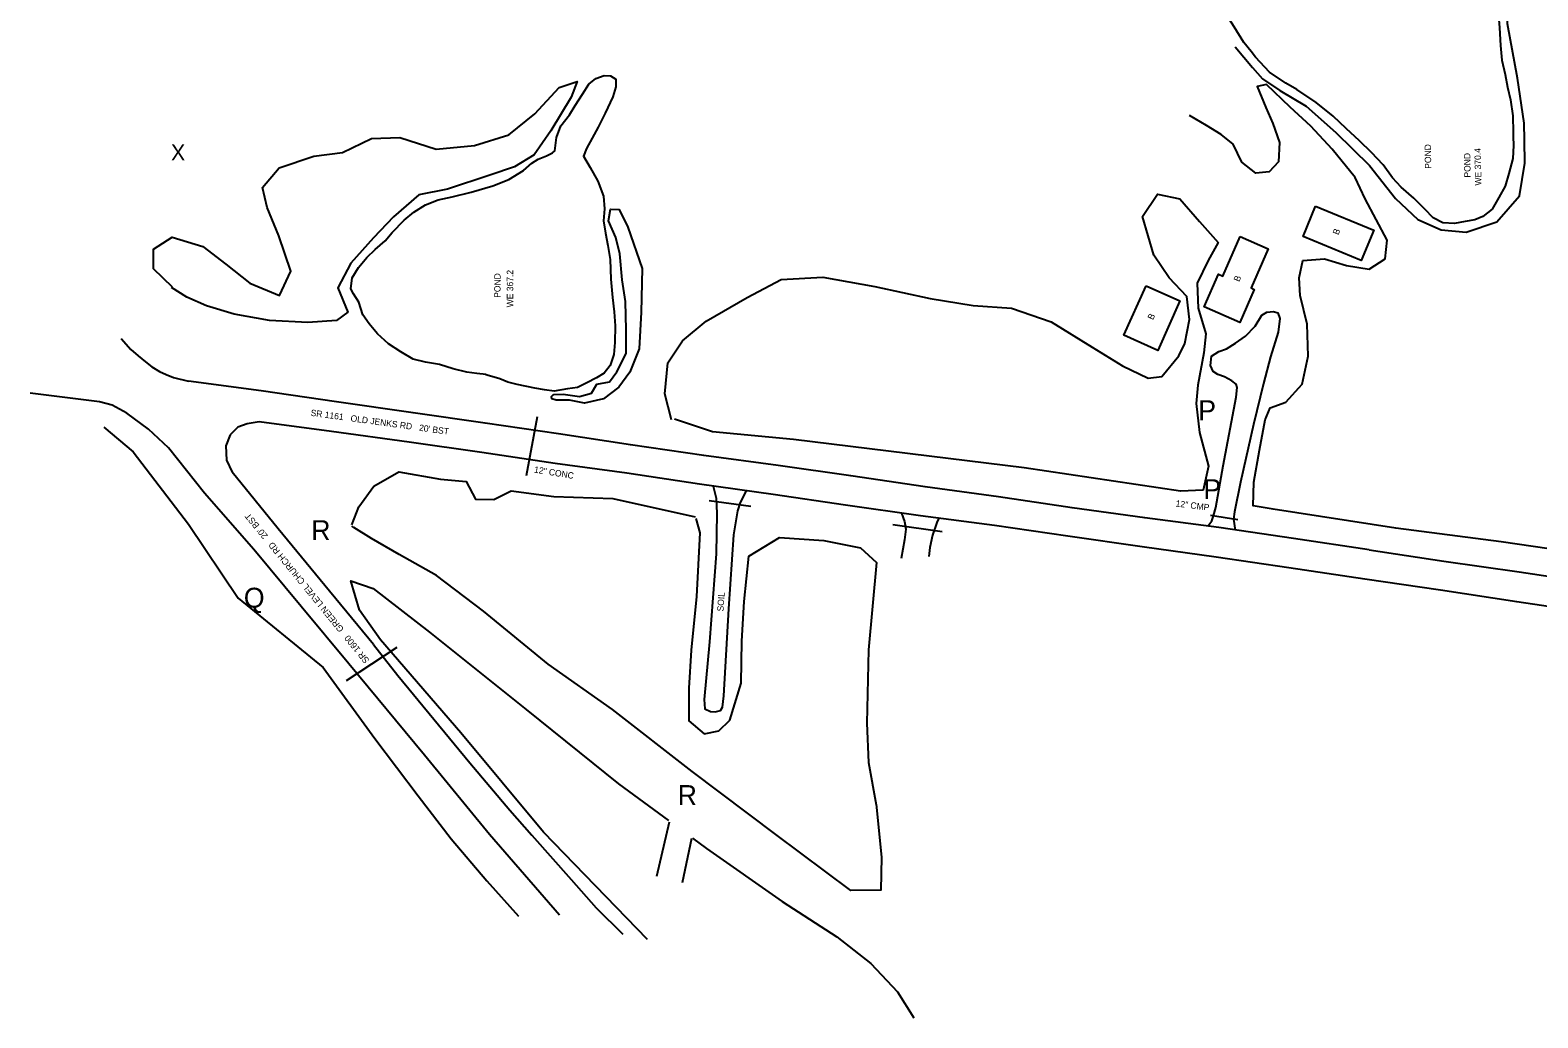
# Model space of a CAD drawing. Extents: x 2030130 to 2036320, y 723205 to 762423.
# Drawn here: x 2030755 to 2031702, y 729402 to 730022 of the extents above; entities that cross this region are included whole.
import ezdxf

# ---------------------------------------------------------------- set-up
doc = ezdxf.new("R2010")
doc.units = 0
for name, color, linetype in [('Draft_Station Labels Major', 7, 'Continuous'), ('Draft_Station Tics Major', 7, 'Continuous'), ('Draft_Station Tics Minor', 7, 'Continuous'), ('Exist Terrain Model Ground Surface', 7, 'Continuous'), ('Old_Level_15', 7, 'Continuous'), ('Old_Level_23', 7, 'Continuous'), ('Old_Level_26', 7, 'Continuous'), ('Old_Level_28', 7, 'Continuous'), ('Prop Alignment Horizontal', 7, 'Continuous'), ('Prop Alignment Vertical', 7, 'Continuous'), ('Prop Horizontal Alignment Ramp', 7, 'Continuous')]:
    doc.layers.add(name, color=color, linetype=linetype)

msp = doc.modelspace()

# ---------------------------------------------------------------- linework, layer by layer
at = {"layer": 'Draft_Station Labels Major'}
for p, q in [((2030798.88, 729788.35), (2030755.39, 729793.89)), ((2030806.92, 729786.36), (2030798.88, 729788.35)), ((2030816.13, 729781.35), (2030806.92, 729786.36)), ((2030829.75, 729771.19), (2030816.13, 729781.35)), ((2030899.22, 729775.93), (2030891.69, 729774.69)), ((2030944.62, 729769.89), (2030899.22, 729775.93)), ((2030842.17, 729759.63), (2030829.75, 729771.19)), ((2030880.95, 729767.77), (2030878.29, 729760.86)), ((2030885.66, 729772.56), (2030880.95, 729767.77)), ((2030891.69, 729774.69), (2030885.66, 729772.56)), ((2030993.35, 729763.05), (2030944.62, 729769.89)), ((2030864.87, 729731.16), (2030842.17, 729759.63)), ((2030878.29, 729760.86), (2030878.68, 729751.88)), ((2031038.93, 729756.57), (2030993.35, 729763.05)), ((2031084.95, 729749.73), (2031038.93, 729756.57)), ((2030878.68, 729751.88), (2030882.12, 729744.36)), ((2031130, 729743.55), (2031084.95, 729749.73)), ((2030911.09, 729708.68), (2030882.12, 729744.36)), ((2031175.57, 729736.64), (2031130, 729743.55)), ((2030895.86, 729695.76), (2030864.87, 729731.16)), ((2031221.86, 729730.16), (2031175.57, 729736.64)), ((2031267.19, 729723.58), (2031221.86, 729730.16)), ((2031314.28, 729716.82), (2031267.19, 729723.58)), ((2030940.31, 729673.06), (2030911.09, 729708.68)), ((2031360.68, 729710.68), (2031314.28, 729716.82)), ((2031406.64, 729704.18), (2031360.68, 729710.68)), ((2031453.43, 729697.44), (2031406.64, 729704.18)), ((2031595.92, 729695.52), (2031548.34, 729702.7)), ((2030925.49, 729659.86), (2030895.86, 729695.76)), ((2031499.72, 729690.82), (2031453.43, 729697.44)), ((2031545.46, 729684.29), (2031499.72, 729690.82)), ((2031593.1, 729677.15), (2031545.46, 729684.29)), ((2030970.85, 729636), (2030940.31, 729673.06)), ((2030955.43, 729623.85), (2030925.49, 729659.86))]:
    msp.add_line(p, q, dxfattribs=at)
for points in [[(2031494.54, 729710.36), (2031497.19, 729713.61), (2031498.24, 729716.84), (2031499.64, 729722.16), (2031504.26, 729748.33), (2031512.43, 729791.36), (2031513.1, 729797.38), (2031512.41, 729799.59), (2031509.75, 729801.7), (2031505.07, 729804.17), (2031500.79, 729805.59), (2031497.88, 729807.43), (2031496.24, 729811.19), (2031496.99, 729817.03), (2031501.44, 729819.98), (2031506.25, 729821.64), (2031512, 729825.28), (2031518.33, 729829.64), (2031524.29, 729835.9), (2031528.54, 729842.84), (2031531.71, 729844.73), (2031535.89, 729845.2), (2031538.58, 729844.4), (2031539.69, 729840.76), (2031538.68, 729832.17), (2031533.99, 729816.59), (2031529.59, 729799.91), (2031523.27, 729774.17), (2031515.17, 729738.07), (2031511.33, 729719.43), (2031510.63, 729714.71), (2031511.76, 729707.94)], [(2030812.61, 729828.11), (2030818.58, 729821.36), (2030823.23, 729817.25), (2030827.74, 729813.46), (2030831.86, 729810.37), (2030836.68, 729807.53), (2030840.77, 729805.64), (2030845.32, 729803.76), (2030854.8, 729801.45)], [(2031548.34, 729702.7), (2031501.41, 729709.44), (2031454.95, 729715.55), (2031409.48, 729721.9), (2031363.09, 729728.82), (2031317.15, 729735.1), (2031270.49, 729741.87), (2031224.91, 729748.52), (2031178.18, 729754.72), (2031132.25, 729761.35), (2031087.01, 729768.32), (2031041.08, 729774.95), (2030995.89, 729781.51), (2030947.77, 729788.52), (2030900.49, 729795.23), (2030854.8, 729801.45)], [(2031184.15, 729735.44), (2031185.96, 729728.01), (2031186.4, 729718.4), (2031185.96, 729693.07), (2031181.78, 729637.67), (2031178.54, 729601.63), (2031178.91, 729595.66), (2031182.32, 729594.04), (2031185.44, 729593.84), (2031188.67, 729594.67), (2031189.93, 729596.78), (2031190.71, 729603.93), (2031193.86, 729658.54), (2031197.17, 729704.96), (2031199.62, 729719.94), (2031201.34, 729725.3), (2031204.99, 729732.52)], [(2031302.29, 729718.54), (2031304.27, 729713.38), (2031305.01, 729708.46), (2031304.22, 729701.82), (2031302.1, 729689.97)], [(2031325.64, 729715.31), (2031324.48, 729712.65), (2031321.77, 729704.81), (2031320.09, 729696.99), (2031319.42, 729691.26)], [(2031595.92, 729695.52), (2031642.75, 729688.46), (2031690.09, 729681.69), (2031737.24, 729674.61), (2031784.05, 729668.19), (2031830.36, 729661.32), (2031877.54, 729655.39), (2031923.27, 729649.02), (2031970.03, 729642.76), (2032018.07, 729635.84)], [(2032316.86, 729616.02), (2032270.47, 729608.33), (2032235.41, 729604.35), (2032197.13, 729601.93), (2032151.49, 729601.97), (2032106.34, 729604.99), (2032062.45, 729609.73), (2032015.17, 729616.16), (2031966.44, 729623), (2031920.16, 729629.46), (2031875.29, 729635.9), (2031827.97, 729642.57), (2031781.22, 729648.88), (2031734.97, 729655.88), (2031688.46, 729662.82), (2031640.63, 729670.12), (2031593.1, 729677.15)], [(2030970.85, 729636), (2030986.15, 729616.62), (2031031.35, 729561.84), (2031056.41, 729532.01), (2031070.34, 729516.39), (2031094.92, 729488.53), (2031110.68, 729470.72), (2031127.49, 729454.27)], [(2031087.59, 729466.04), (2031043.8, 729516.79), (2031003.01, 729566.58), (2030955.43, 729623.85)]]:
    msp.add_lwpolyline(points, dxfattribs=at)
at = {"layer": 'Draft_Station Tics Major'}
for p, q in [((2031156.5, 729524.42), (2031148.43, 729490.32)), ((2031164.8, 729486.63), (2031170.79, 729514.51))]:
    msp.add_line(p, q, dxfattribs=at)
for points in [[(2031693.3, 729952.72), (2031693.1, 729963.3), (2031688.94, 729991.63), (2031682.69, 730025.79), (2031682.89, 730055.66), (2031681.06, 730083.75), (2031676.54, 730102.97), (2031676.33, 730125.43), (2031669.72, 730129.36), (2031651.38, 730127.1), (2031601.89, 730122.27), (2031533.61, 730114.34)], [(2031511.7, 730011.38), (2031522.53, 729998.37), (2031528.95, 729991.15), (2031539.81, 729983.89), (2031556.34, 729974.13), (2031574.96, 729957.47), (2031596.13, 729936.8), (2031612.34, 729916.03), (2031626.45, 729902.95), (2031640.96, 729896.41), (2031656.82, 729895), (2031675.93, 729901.37), (2031690.28, 729917.73), (2031693.57, 729938.19), (2031693.3, 729952.72)], [(2030844.79, 729860.43), (2030832.79, 729871.99), (2030832.83, 729884.3), (2030844.48, 729891.85), (2030863.83, 729886.05), (2030878.31, 729874.93), (2030893.33, 729862.89), (2030911.81, 729855.11), (2030918.99, 729870.43), (2030911.38, 729892.56), (2030904.25, 729910.37), (2030901.27, 729922.89), (2030911.65, 729935.26), (2030933.38, 729942.73), (2030951.41, 729945.02), (2030969.58, 729953.74), (2030987.38, 729954.46), (2031010.17, 729947.02), (2031034.36, 729949.3), (2031055.84, 729956.11), (2031072.1, 729969.24), (2031087.38, 729985.76), (2031098.71, 729989.5), (2031094.96, 729979.74), (2031082.25, 729958.56), (2031071.79, 729943.44), (2031059.36, 729935.87), (2031044.02, 729930.78), (2031017.33, 729922.03), (2030999.26, 729918.46), (2030983.45, 729904.62), (2030970.86, 729891.42), (2030956.75, 729875.45), (2030948.45, 729860.06), (2030954.69, 729844.64), (2030947.59, 729839.53), (2030929.67, 729838.15), (2030905.68, 729839.54), (2030883.47, 729843.46), (2030866.09, 729848.77), (2030853.81, 729854.18), (2030844.14, 729860.28)], [(2031739.03, 729691.79), (2031678.75, 729700.59), (2031612.59, 729709.2), (2031535.53, 729721.1), (2031523.1, 729723.04), (2031523.48, 729738.07), (2031527.05, 729758.02), (2031530.63, 729777.05), (2031533.77, 729784.72), (2031543.55, 729788.18), (2031553.84, 729799.46), (2031557.65, 729817.04), (2031556.96, 729837.11), (2031552.49, 729855.14), (2031551.96, 729866.28), (2031554.12, 729877.15), (2031567.82, 729878.25), (2031581.67, 729873.98), (2031595.89, 729871.62), (2031605.87, 729878.3), (2031607.23, 729889.93), (2031600.24, 729902.86), (2031593.44, 729915.93), (2031587.15, 729929.2), (2031572.59, 729947.04), (2031559.2, 729961.49), (2031546.32, 729973.33), (2031531.36, 729987.69), (2031525.61, 729986.33), (2031530.9, 729973.31), (2031535.28, 729963.22), (2031539.64, 729951.29), (2031538.88, 729939.2), (2031533.15, 729932.93), (2031524.7, 729932.05), (2031515.98, 729938.85), (2031510.53, 729950.1), (2031502.93, 729956.32), (2031493.71, 729961.99), (2031483.1, 729968.1)], [(2031158.03, 729777.14), (2031153.74, 729793.54), (2031155.73, 729812.94), (2031164.77, 729826.71), (2031179.71, 729839.15), (2031205.34, 729854.01), (2031226.72, 729865.13), (2031252.86, 729866.65), (2031285.67, 729860.85), (2031320.34, 729853.24), (2031347.24, 729848.9), (2031371.34, 729847.24), (2031396.35, 729838.55), (2031422.02, 729822.8), (2031440.95, 729810.98), (2031457.05, 729803.3), (2031465.66, 729804.37), (2031476.41, 729817.26), (2031480.19, 729825.04), (2031483.06, 729840.01), (2031481.35, 729854.5), (2031470.41, 729866.2), (2031460.6, 729880.54), (2031453.48, 729904.74), (2031463.03, 729918.78), (2031476.96, 729915.77), (2031489.25, 729901.74), (2031501, 729888.48), (2031494.8, 729877.11), (2031487.87, 729862.86), (2031488.55, 729847.3), (2031493.43, 729831.04), (2031492.07, 729819.24), (2031488.39, 729798.9), (2031487.23, 729787.45), (2031489.27, 729769.17), (2031494.95, 729748), (2031491.7, 729732.9), (2031477.45, 729732.38), (2031379.33, 729747.06), (2031234.58, 729764.81), (2031183.74, 729769.63), (2031159.81, 729777.58)], [(2031084.06, 729792.97), (2031089.86, 729793.21), (2031100.1, 729791.87), (2031107.64, 729793.91), (2031111.03, 729799.6), (2031119.06, 729800.96), (2031123.54, 729807.27), (2031129.52, 729818.72), (2031129.48, 729833.61), (2031129.02, 729851.49), (2031126.92, 729865.11), (2031125.45, 729881.34), (2031123.04, 729891.59), (2031118.35, 729902.1), (2031119.66, 729909.3), (2031125.08, 729909.21), (2031130.5, 729898.14), (2031139.48, 729872.21), (2031138.86, 729844.65), (2031137.58, 729821.71), (2031131.76, 729807.04), (2031124.79, 729797.7), (2031115.33, 729790.26), (2031103.36, 729787.49), (2031093.91, 729789.56), (2031085.56, 729789.47), (2031082.93, 729790.21), (2031082.71, 729791.7), (2031084.12, 729793.23)], [(2030801.61, 729772.59), (2030819.95, 729756.95), (2030854.68, 729711.62), (2030886.05, 729665.26), (2030939.32, 729621.61), (2030971.82, 729577.14), (2030998.98, 729541.14), (2031019.74, 729513.99), (2031042.04, 729487.78), (2031061.93, 729465.54)], [(2030957.37, 729711.27), (2030961.75, 729722.57), (2030971.21, 729735.47), (2030986.88, 729744.46), (2031012.94, 729739.85), (2031029, 729738.47), (2031035, 729727.41), (2031046.53, 729727.18), (2031057.36, 729732.48), (2031084.01, 729729.03), (2031121.13, 729727.65), (2031172.87, 729716.14)], [(2031286.36, 729535.9), (2031289.83, 729502.46), (2031289.43, 729481.8), (2031270.6, 729481.72), (2031223.33, 729516.69), (2031170.91, 729556.38), (2031120.85, 729595.2), (2031080.58, 729623.68), (2031039.97, 729656.97), (2031010.47, 729679.41), (2030986.98, 729692.49), (2030969.65, 729702.69), (2030958.48, 729709.5), (2030957.33, 729710.31)], [(2031173.3, 729715.1), (2031175.82, 729706.22), (2031173.57, 729666.17), (2031170.3, 729632.48), (2031168.78, 729608.68), (2031168.77, 729588.16), (2031178.4, 729579.9), (2031187.72, 729581.76), (2031194.48, 729588.63), (2031201.72, 729611.75), (2031202.01, 729638.12), (2031203.63, 729663.09), (2031206.49, 729691.45), (2031225.75, 729703.24), (2031253.58, 729701.41), (2031276.65, 729696.77), (2031286.69, 729687.6), (2031281.59, 729632.7), (2031280.62, 729586.71), (2031281.59, 729562.05), (2031286.37, 729535.38)], [(2031142.98, 729450.8), (2031077.58, 729518.3), (2031025.79, 729580.6), (2030975.36, 729639.03), (2030962.03, 729657.61), (2030956.76, 729675.96), (2030970.75, 729671.28), (2031006.06, 729643.74), (2031066.82, 729595.25), (2031124.69, 729548.65), (2031155.99, 729525.57)], [(2031171.1, 729514.43), (2031179.85, 729507.97), (2031227.35, 729474.69), (2031261.66, 729452.46), (2031283, 729435.71), (2031299.82, 729417.96), (2031309.99, 729401.66)]]:
    msp.add_lwpolyline(points, dxfattribs=at)
at = {"layer": 'Draft_Station Tics Minor'}
for p, q in [((2031073.53, 729779.1), (2031066.81, 729741.91)), ((2031181.66, 729726.5), (2031207.7, 729722.95)), ((2031296.77, 729711.42), (2031327.89, 729707.06)), ((2030954.03, 729613.47), (2030985.68, 729634.49))]:
    msp.add_line(p, q, dxfattribs=at)
msp.add_lwpolyline([(2031496.27, 729717.31), (2031513.44, 729714.62)], dxfattribs=at)
at = {"layer": 'Exist Terrain Model Ground Surface'}
for points in [[(2031562.24, 729911.34), (2031598.8, 729896.19), (2031590.91, 729877.16), (2031554.35, 729892.31)], [(2031514.87, 729892.17), (2031532.53, 729884.45), (2031521.81, 729859.91), (2031523.77, 729859.05), (2031514.66, 729838.2), (2031492.29, 729847.97), (2031501.27, 729868.52), (2031504.02, 729867.32)], [(2031455.82, 729861.27), (2031477.05, 729851.73), (2031463.11, 729820.75), (2031441.89, 729830.29)]]:
    msp.add_lwpolyline(points, close=True, dxfattribs=at)
at = {"layer": 'Prop Alignment Horizontal'}
for points in [[(2031521.81, 730008.29), (2031517.17, 730014.06), (2031511.03, 730023.91), (2031503.94, 730034.86), (2031498, 730044.26), (2031492.71, 730053.8), (2031489.93, 730062.4), (2031487.41, 730071.01), (2031485.07, 730077.26), (2031483.86, 730082.48), (2031483.79, 730086.35), (2031485.38, 730092.21), (2031488.43, 730097.52), (2031493.36, 730100.69), (2031500.4, 730102.78), (2031508.38, 730104.05), (2031525.84, 730106.14), (2031559.99, 730110.17), (2031585.13, 730112.14), (2031610.65, 730114.84), (2031629.56, 730117.02), (2031656.82, 730120.87)], [(2031656.69, 730120.86), (2031662.06, 730121.36), (2031667.25, 730120.86), (2031670.96, 730118.9), (2031670.63, 730111.55), (2031670.68, 730101.78), (2031671.65, 730091.64), (2031672.21, 730082.6), (2031673.67, 730074.43), (2031675.34, 730065.55), (2031675.82, 730057.36), (2031676.08, 730047.07), (2031676.54, 730035.93), (2031677.63, 730023.3), (2031678.36, 730012.23), (2031679.18, 730003.01), (2031681.12, 729993.86), (2031682.64, 729985.89), (2031684.62, 729977.93), (2031685.92, 729967.92), (2031686.25, 729957.44), (2031686.29, 729954.99)], [(2031686.29, 729954.99), (2031686.4, 729949.31), (2031686.09, 729941.18), (2031683.57, 729931.76), (2031681.16, 729923.84), (2031677.29, 729916.63), (2031673.03, 729909.4), (2031667.15, 729904.71), (2031662.27, 729902.65), (2031656.13, 729901.55), (2031649.47, 729900.32), (2031642.18, 729900.84), (2031636.03, 729904), (2031630.75, 729909.35), (2031623.87, 729916.24), (2031616, 729923.24), (2031610.39, 729929.1), (2031604.67, 729937.13), (2031597.38, 729945.06), (2031589.77, 729952.26), (2031581.43, 729960.04), (2031573.16, 729967.69), (2031562.52, 729976.28), (2031550.43, 729984.58), (2031543.47, 729988.58), (2031533.38, 729995.48), (2031524.55, 730004.89), (2031521.81, 730008.29)], [(2031041.57, 729805.51), (2031035.8, 729806.19), (2031029.45, 729806.98), (2031020.85, 729809.11), (2031012.36, 729811.9), (2031003.45, 729813.3), (2030995.89, 729815.19), (2030987.96, 729819.88), (2030980.35, 729824.91), (2030973.51, 729831.06), (2030968.23, 729837.3), (2030964.14, 729842.98), (2030961.77, 729850.91), (2030958.34, 729856.14), (2030956.71, 729859.45), (2030957.56, 729866.26), (2030961.57, 729872.68), (2030966.68, 729879.04), (2030972.01, 729883.98), (2030978.19, 729889.52), (2030982.53, 729894.83), (2030990.17, 729902.55), (2030996.29, 729907.5), (2031003.46, 729912.08), (2031011.45, 729915.17), (2031020.37, 729917.1), (2031032.14, 729920.06), (2031045.86, 729924.04), (2031055.86, 729928.01), (2031064.97, 729933.6), (2031070.31, 729938.34), (2031074.32, 729940.77), (2031079.44, 729942.96), (2031083.2, 729944.66), (2031084.62, 729945.99), (2031085.77, 729954.32), (2031088.45, 729961.75), (2031093.94, 729968.52), (2031097.5, 729974.4), (2031102.01, 729981.55), (2031106.08, 729987.77), (2031110.45, 729991.44), (2031115.78, 729993.3), (2031119.71, 729993.05), (2031122.95, 729990.95), (2031123.04, 729986.12), (2031121.12, 729980), (2031116.41, 729969.72), (2031111.93, 729960.94), (2031108.07, 729953.94), (2031104.66, 729947.47), (2031102.79, 729942.6), (2031106.97, 729935.62), (2031111.7, 729926.88), (2031115.34, 729917.47), (2031115.88, 729909.5), (2031115.23, 729901.97), (2031116.62, 729894.35), (2031118, 729886.53), (2031119.54, 729877.73), (2031119.89, 729865.52), (2031120.82, 729853.96), (2031122.04, 729844.9), (2031122.65, 729836.15), (2031122.39, 729825.69), (2031121.68, 729818.16), (2031119.38, 729811.25), (2031115.62, 729806.47), (2031110.96, 729803.58), (2031104.81, 729800.39), (2031098.92, 729797.41), (2031092.59, 729796.51), (2031084.38, 729795.18), (2031078.22, 729795.92), (2031072.19, 729796.98), (2031061.17, 729799.2), (2031055.12, 729800.79), (2031050.25, 729802.79), (2031046.7, 729803.97), (2031041.44, 729805.44)]]:
    msp.add_lwpolyline(points, dxfattribs=at)

# ---------------------------------------------------------------- texts
at = {"layer": 'Draft_Station Tics Major'}
msp.add_text('X', height=10, dxfattribs=at).set_placement((2030843.79, 729940))
at = {"layer": 'Old_Level_15'}
msp.add_text('Q', height=12.5, dxfattribs=at).set_placement((2030889.52, 729659.19))
at = {"layer": 'Old_Level_23'}
for s, rotation, p in [("SR 1161   OLD JENKS RD   20' BST", 352.16307, (2030931.25, 729779.68)), ("SR 1600   GREEN LEVEL CHURCH RD   20' BST", 129.18419, (2030968.53, 729626.24)), ('SOIL', 86.22514, (2031190.57, 729656.7))]:
    msp.add_text(s, height=4, rotation=rotation, dxfattribs=at).set_placement(p)
at = {"layer": 'Old_Level_26'}
for s, rotation, p in [('12" CONC', 350.67962, (2031071.5, 729744.05)), ('12" CMP', 352.66714, (2031474.2, 729722.76))]:
    msp.add_text(s, height=4, rotation=rotation, dxfattribs=at).set_placement(p)
at = {"layer": 'Old_Level_28'}
for rotation, p in [(68.39442, (2031576.52, 729892.89)), (68.17941, (2031514.33, 729863.49)), (64.44983, (2031460.15, 729839.51))]:
    msp.add_text('B', height=4, rotation=rotation, dxfattribs=at).set_placement(p)
at = {"layer": 'Prop Alignment Vertical'}
for s, rotation, p in [('POND', 90.73533, (2031634.82, 729934.76)), ('WE 370.4', 91.2222, (2031666.35, 729924.29)), ('POND', 90.73533, (2031659.53, 729929.25)), ('WE 367.2', 90.03488, (2031058.58, 729847.76)), ('POND', 90.03488, (2031050.66, 729853.72))]:
    msp.add_text(s, height=4, rotation=rotation, dxfattribs=at).set_placement(p)
at = {"layer": 'Prop Horizontal Alignment Ramp'}
for s, p in [('P', (2031488.57, 729776.91)), ('P', (2031491.76, 729727.32)), ('R', (2030931.84, 729701.61)), ('R', (2031161.82, 729535.27))]:
    msp.add_text(s, height=12.5, dxfattribs=at).set_placement(p)

doc.saveas('drawing.dxf')
